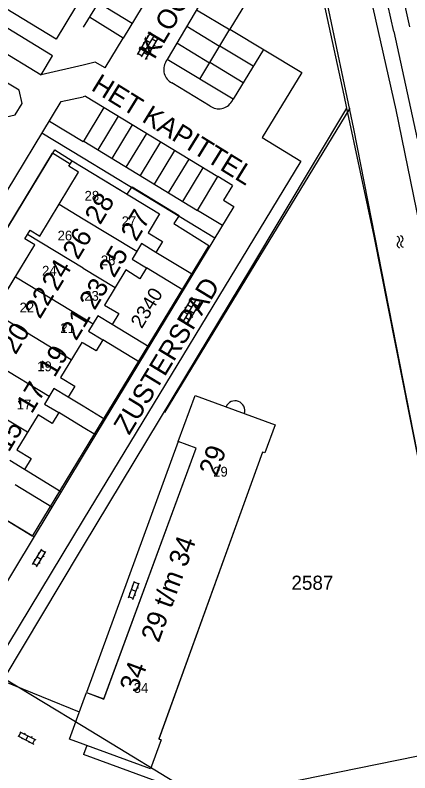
# Model space of a CAD drawing. Extents: x 148816 to 151297, y 399515 to 402500.
# Drawn here: x 150991.3 to 151041.7, y 400049.8 to 400146.4 of the extents above; entities that cross this region are included whole.
import ezdxf

# ---------------------------------------------------------------- set-up
doc = ezdxf.new("R2010")
doc.units = 0
for name, color, linetype in [('B01 Hoofdgebouw  [T] Norm', 7, 'Continuous'), ('B01 hoofgebouw', 7, 'Continuous'), ('B07 Tussenmuur  [D] Norm', 7, 'Continuous'), ('G01 perceelsgrens', 7, 'Continuous'), ('S02 Open verharding  Norm', 7, 'Continuous'), ('S05 Water  Norm', 7, 'Continuous'), ('T04 Haag heg  [D] Gem', 7, 'Continuous'), ('T09 Insteek water  [T] Norm', 7, 'Continuous'), ('V00 Kant verharding algemeen  [T] Norm', 7, 'Continuous'), ('V00 Kant verharding algemeen secundair  [T] Gem', 7, 'Continuous'), ('Z01 perceelnummer', 7, 'Continuous'), ('Z02 huisnummer', 7, 'Continuous'), ('Z02 Huisnummer  [Tekst] Norm', 7, 'Continuous'), ('Z06 straatnaam', 7, 'Continuous')]:
    doc.layers.add(name, color=color, linetype=linetype)

msp = doc.modelspace()

# ---------------------------------------------------------------- linework, layer by layer
at = {"layer": 'B01 Hoofdgebouw  [T] Norm'}
for p, q in [((150998.18, 400127.15), (150998.6, 400127.84)), ((150999.42, 400126.39), (150998.18, 400127.15)), ((150998.6, 400127.84), (151000, 400126.99)), ((151000, 400126.99), (151009.76, 400121.07)), ((150994.48, 400118.24), (150999.42, 400126.39)), ((151009.76, 400121.07), (151008.3, 400118.65)), ((150992.57, 400117.9), (150993.24, 400118.99)), ((150993.24, 400118.99), (150994.48, 400118.24)), ((151008.3, 400118.65), (151010.14, 400117.55)), ((150993.81, 400117.14), (150992.57, 400117.9)), ((151010.14, 400117.55), (151009.28, 400116.16)), ((150988.87, 400108.99), (150993.81, 400117.14)), ((151007.46, 400117.29), (151006.27, 400115.3)), ((151009.28, 400116.16), (151007.46, 400117.29)), ((151006.27, 400115.3), (151008.1, 400114.19)), ((151005.43, 400113.92), (151002.71, 400109.43)), ((151007.25, 400112.81), (151005.43, 400113.92)), ((151008.1, 400114.19), (151007.25, 400112.81)), ((151002.71, 400109.43), (151004.56, 400108.35)), ((151001.88, 400108.08), (151000.69, 400106.11)), ((151003.7, 400106.96), (151001.88, 400108.08)), ((151004.56, 400108.35), (151003.7, 400106.96)), ((151000.69, 400106.11), (151002.52, 400104.99)), ((151002.52, 400104.99), (151001.65, 400103.59)), ((150999.83, 400104.68), (150997.11, 400100.21)), ((151000, 400104.58), (150999.83, 400104.68)), ((151001.65, 400103.59), (151000, 400104.58)), ((150997.11, 400100.21), (150998.94, 400099.09)), ((150998.94, 400099.09), (150998.09, 400097.7)), ((150996.26, 400098.81), (150995.05, 400096.82)), ((150998.09, 400097.7), (150996.26, 400098.81)), ((151012.13, 400092.04), (151014.29, 400097.91)), ((151014.29, 400097.91), (151024.52, 400094.15)), ((150995.05, 400096.82), (150996.89, 400095.72)), ((150994.24, 400095.46), (150991.51, 400090.96)), ((150996.06, 400094.34), (150994.24, 400095.46)), ((150996.89, 400095.72), (150996.06, 400094.34)), ((151024.52, 400094.15), (151023.205, 400090.575)), ((151014.42, 400091.2), (151012.13, 400092.04)), ((150991.51, 400090.96), (150993.34, 400089.85)), ((151002.645, 400059.19), (151014.42, 400091.2)), ((151022.905, 400090.685), (151009.645, 400054.085)), ((151023.205, 400090.575), (151022.905, 400090.685)), ((150992.49, 400088.45), (150990.62, 400089.6)), ((150993.34, 400089.85), (150992.49, 400088.45)), ((151000, 400058.855), (151000.425, 400060.005)), ((151000.425, 400060.005), (151002.645, 400059.19)), ((150998.25, 400054.07), (151000, 400058.855)), ((151000, 400053.445), (150998.25, 400054.07)), ((151009.96, 400053.97), (151008.6, 400050.28)), ((151009.645, 400054.085), (151009.96, 400053.97)), ((151008.6, 400050.28), (151000, 400053.445))]:
    msp.add_line(p, q, dxfattribs=at)
msp.add_arc((151019.391, 400095.992), 1.24, 341.65414, 157.93724, dxfattribs=at)
at = {"layer": 'B01 hoofgebouw'}
for points in [[(150988.87, 400108.99), (150993.81, 400117.14), (150992.57, 400117.9), (150993.24, 400118.99), (150994.48, 400118.24), (150999.42, 400126.39), (150998.18, 400127.15), (150998.6, 400127.84), (151000, 400126.991)], [(151000, 400126.991), (151009.761, 400121.07), (151008.301, 400118.65), (151010.141, 400117.55), (151009.281, 400116.16), (151007.461, 400117.29), (151006.271, 400115.3), (151008.101, 400114.19), (151007.251, 400112.81), (151005.431, 400113.92), (151002.711, 400109.43)], [(151002.711, 400109.43), (151004.561, 400108.35), (151003.701, 400106.96), (151001.881, 400108.08), (151000.691, 400106.11), (151002.521, 400104.99), (151001.651, 400103.59), (151000, 400104.578)], [(150999.83, 400104.68), (150997.11, 400100.21), (150998.94, 400099.09), (150998.09, 400097.7), (150996.26, 400098.81), (150995.05, 400096.82), (150996.89, 400095.72), (150996.06, 400094.34), (150994.24, 400095.46), (150991.51, 400090.96), (150993.34, 400089.85), (150992.49, 400088.45), (150990.62, 400089.6)], [(151000, 400104.578), (150999.83, 400104.68)], [(151000.423, 400060.005), (151002.646, 400059.188), (151014.42, 400091.199), (151012.131, 400092.041), (151014.291, 400097.912), (151024.52, 400094.149), (151023.206, 400090.575), (151022.903, 400090.687), (151009.646, 400054.087), (151009.959, 400053.972), (151008.602, 400050.282), (151000, 400053.43)], [(151000, 400058.85), (151000.423, 400060.005)], [(151000, 400053.43), (150998.25, 400054.071), (151000, 400058.85)]]:
    msp.add_lwpolyline(points, dxfattribs=at)
at = {"layer": 'B07 Tussenmuur  [D] Norm'}
for p, q in [((150996.95, 400122.315), (151000, 400120.466)), ((150996.95, 400122.315), (151000, 400120.466)), ((151000, 400120.466), (151006.869, 400116.302)), ((151000, 400120.466), (151006.869, 400116.302)), ((151000, 400114.141), (150992.899, 400118.443)), ((151000, 400114.141), (150992.899, 400118.443)), ((151000, 400114.142), (151004.071, 400111.676)), ((151000, 400114.142), (151004.071, 400111.676)), ((150991.34, 400113.065), (151000, 400107.816)), ((150991.34, 400113.065), (151000, 400107.816)), ((150998.47, 400102.445), (150987.318, 400109.231)), ((150998.47, 400102.445), (150987.318, 400109.231)), ((151000, 400107.817), (151001.26, 400107.054)), ((151000, 400107.817), (151001.26, 400107.054)), ((150985.735, 400103.84), (150995.664, 400097.826)), ((150985.735, 400103.84), (150995.664, 400097.826)), ((150992.875, 400093.21), (150981.707, 400099.985)), ((150992.875, 400093.21), (150981.707, 400099.985))]:
    msp.add_line(p, q, dxfattribs=at)
at = {"layer": 'G01 perceelsgrens'}
for points in [[(151000, 400255.605), (151003.817, 400244.494), (151010.049, 400225.351), (151016.819, 400203.187), (151021.596, 400186.322), (151026.372, 400166.857), (151029.236, 400154.849), (151033.271, 400136.24), (151033.63, 400134.552)], [(151000, 400149.095), (150996.54, 400143.37), (150989.021, 400147.923)], [(151033.63, 400134.552), (151021.357, 400114.118), (151014.563, 400102.845), (151000, 400078.71)], [(151033.63, 400134.552), (151037.104, 400118.24), (151041.672, 400095.289), (151047.283, 400067.247), (151050.099, 400053.365)], [(151000, 400090.662), (150993.5, 400079.961), (150982.47, 400086.67), (150981.9, 400085.83), (150980.89, 400085.51), (150975.72, 400088.67), (150975.46, 400089.7), (150975.928, 400090.453), (150973.703, 400091.886), (150996.385, 400129.233), (150998.6, 400127.84), (151000, 400126.991)], [(151000, 400126.991), (151005.633, 400123.574), (151006.255, 400124.507), (151012.246, 400120.891), (151011.564, 400119.852), (151016.038, 400117.064)], [(151016.038, 400117.064), (151000, 400090.662)], [(151000, 400078.71), (150999.633, 400078.102), (150989.879, 400061.82)], [(151000, 400055.665), (150989.879, 400061.82)], [(151050.099, 400053.365), (151015.363, 400046.321), (151000, 400055.665)]]:
    msp.add_lwpolyline(points, dxfattribs=at)
at = {"layer": 'S02 Open verharding  Norm'}
for p, q in [((151006.943, 400141.403), (151008.623, 400144.244)), ((151007.459, 400141.098), (151009.139, 400143.938)), ((151007.975, 400140.792), (151009.655, 400143.633)), ((151008.292, 400143.684), (151008.163, 400143.761)), ((151008.546, 400144.115), (151009.063, 400143.809)), ((151009.579, 400143.504), (151009.708, 400143.427)), ((151007.783, 400142.823), (151007.653, 400142.9)), ((151008.037, 400143.254), (151008.554, 400142.948)), ((151008.299, 400142.518), (151008.815, 400142.213)), ((151009.325, 400143.073), (151008.808, 400143.379)), ((151009.07, 400142.643), (151009.199, 400142.567)), ((151007.019, 400141.532), (151007.535, 400141.227)), ((151007.273, 400141.963), (151007.144, 400142.039)), ((151007.528, 400142.393), (151008.044, 400142.088)), ((151007.79, 400141.657), (151008.306, 400141.352)), ((151008.561, 400141.782), (151008.69, 400141.706)), ((151008.052, 400140.921), (151008.181, 400140.845)), ((151012.244, 400107.629), (151013.949, 400110.455)), ((151012.758, 400107.319), (151014.462, 400110.145)), ((151013.271, 400107.009), (151014.976, 400109.835)), ((151013.613, 400109.898), (151013.484, 400109.976)), ((151013.871, 400110.326), (151014.385, 400110.016)), ((151014.64, 400109.278), (151014.127, 400109.588)), ((151014.899, 400109.706), (151015.027, 400109.629)), ((151013.096, 400109.042), (151012.968, 400109.119)), ((151013.355, 400109.47), (151013.868, 400109.16)), ((151013.61, 400108.732), (151014.124, 400108.422)), ((151014.382, 400108.85), (151014.51, 400108.773)), ((151012.321, 400107.758), (151012.835, 400107.448)), ((151012.58, 400108.186), (151012.451, 400108.263)), ((151012.838, 400108.614), (151013.352, 400108.304)), ((151013.093, 400107.876), (151013.607, 400107.566)), ((151013.865, 400107.994), (151013.994, 400107.916)), ((151013.349, 400107.138), (151013.477, 400107.06)), ((150993.545, 400076.336), (150994.714, 400078.317)), ((150994.062, 400076.031), (150995.231, 400078.012)), ((150994.255, 400077.833), (150994.384, 400077.757)), ((150995.155, 400077.883), (150994.638, 400078.188)), ((150993.746, 400076.972), (150993.875, 400076.896)), ((150994.13, 400077.327), (150994.646, 400077.021)), ((150994.901, 400077.452), (150995.03, 400077.376)), ((150994.138, 400076.16), (150993.621, 400076.465)), ((150994.392, 400076.591), (150994.521, 400076.515)), ((151005.769, 400072.074), (151006.566, 400074.232)), ((151006.332, 400071.866), (151007.129, 400074.024)), ((151007.077, 400073.883), (151006.514, 400074.091)), ((151006.168, 400073.153), (151006.73, 400072.945)), ((151006.2, 400073.674), (151006.341, 400073.622)), ((151006.904, 400073.414), (151007.044, 400073.362)), ((151006.384, 400072.007), (151005.821, 400072.215)), ((151005.854, 400072.736), (151005.994, 400072.684)), ((151006.557, 400072.476), (151006.698, 400072.424)), ((150991.784, 400054.405), (150992.055, 400054.941)), ((150991.921, 400055.009), (150993.974, 400053.971)), ((150992.569, 400054.849), (150992.501, 400054.715)), ((150992.947, 400054.49), (150992.677, 400053.954)), ((150991.65, 400054.473), (150993.703, 400053.435)), ((150992.23, 400054.18), (150992.163, 400054.046)), ((150993.123, 400053.729), (150993.055, 400053.595)), ((150993.461, 400054.398), (150993.394, 400054.264)), ((150993.569, 400053.503), (150993.84, 400054.039))]:
    msp.add_line(p, q, dxfattribs=at)
at = {"layer": 'S05 Water  Norm'}
for centre, start, end in [((151040.413, 400117.884), 309.62764, 73.48267), ((151040.515, 400117.14), 129.62764, 253.48267), ((151039.972, 400117.794), 309.62764, 73.48267), ((151040.956, 400117.23), 129.62764, 253.48267)]:
    msp.add_arc(centre, 0.425, start, end, dxfattribs=at)
at = {"layer": 'T04 Haag heg  [D] Gem'}
msp.add_line((151034.045, 400134.569), (151010.378, 400095.723), dxfattribs=at)
at = {"layer": 'T09 Insteek water  [T] Norm'}
for p, q in [((151034.52, 400158.29), (151039.94, 400134.34)), ((151034.56, 400131.94), (151029.35, 400156.5)), ((151039.94, 400134.34), (151067.195, 400000)), ((151060.415, 400000), (151034.56, 400131.94))]:
    msp.add_line(p, q, dxfattribs=at)
at = {"layer": 'V00 Kant verharding algemeen  [T] Norm'}
for p, q in [((150996.54, 400143.37), (150962.04, 400164.27)), ((150996.1, 400141.24), (150959.83, 400163.24)), ((151010.13, 400161.58), (151000, 400144.879)), ((151023.8, 400153.07), (151018.73, 400144.64)), ((150978.09, 400148.83), (150994.65, 400138.81)), ((150999.142, 400147.656), (150996.54, 400143.37)), ((151005.104, 400143.505), (151000.794, 400146.188)), ((151018.73, 400144.64), (151027.9, 400139.1)), ((151002.79, 400139.69), (151005.104, 400143.505)), ((151039.66, 400144.36), (151042.64, 400130.66)), ((150994.65, 400138.81), (150996.1, 400141.24)), ((151010.56, 400140.48), (151010.727, 400140.762)), ((151019.13, 400135.7), (151010.73, 400140.76)), ((151000, 400140.06), (150994.65, 400138.81)), ((151001.54, 400140.42), (151000, 400140.06)), ((151002.79, 400139.69), (151001.54, 400140.42)), ((151027.9, 400139.1), (151022.85, 400130.81)), ((150991.81, 400136.86), (150990.34, 400137.74)), ((151016.2, 400134.84), (151011.31, 400137.78)), ((150992.2, 400135.18), (150991.81, 400136.86)), ((150997.2, 400135.4), (151000, 400136.025)), ((151000.29, 400136.09), (151000, 400136.025)), ((151000.29, 400136.09), (151002.7, 400134.628)), ((151018.96, 400135.41), (151019.135, 400135.697)), ((150988.2, 400120.6), (150997.2, 400135.4)), ((150991.33, 400133.71), (150992.2, 400135.18)), ((151000.06, 400130.28), (151002.7, 400134.628)), ((150989.65, 400133.31), (150991.33, 400133.71)), ((150995.69, 400132.89), (151000, 400130.315)), ((151000, 400128.19), (150994.74, 400131.39)), ((151000.094, 400130.336), (151014.61, 400121.52)), ((151022.85, 400130.81), (151027.79, 400127.82)), ((150998.345, 400127.42), (150996.073, 400128.803)), ((151016.8, 400117.97), (151000, 400128.19)), ((151027.79, 400127.82), (151000, 400082.05)), ((151014.61, 400121.52), (151017.2, 400125.84)), ((151019.05, 400124.71), (151017.197, 400125.834)), ((151019.05, 400124.71), (151017.9, 400122.82)), ((151017.9, 400122.82), (151019.23, 400122.02)), ((151019.23, 400122.02), (151000, 400090.29)), ((151017.77, 400119.58), (151014.61, 400121.52)), ((151013.96, 400113.324), (151009.28, 400116.16)), ((151012.77, 400111.36), (151008.1, 400114.19)), ((151008.383, 400104.122), (151003.7, 400106.96)), ((151007.193, 400102.158), (151002.52, 400104.99)), ((151000, 400096.543), (150998.09, 400097.7)), ((151002.772, 400094.863), (151000, 400096.543)), ((151000, 400093.836), (150996.89, 400095.72)), ((151001.572, 400092.883), (151000, 400093.836)), ((151012.13, 400092.04), (151000.425, 400060.005)), ((151000, 400090.29), (150948.44, 400005.21)), ((150997.167, 400085.616), (150992.49, 400088.45)), ((150995.979, 400083.655), (150991.3, 400086.49)), ((150993.684, 400079.868), (150987.18, 400083.81)), ((151000, 400082.05), (150952.41, 400003.67)), ((150999.514, 400057.526), (150989.934, 400061.434)), ((151000.481, 400053.268), (151000.055, 400052.11)), ((151035.848, 400039.018), (151000.055, 400052.11))]:
    msp.add_line(p, q, dxfattribs=at)
for centre, radius, start, end in [((150116.785, 399944.518), 944.264, 12.218333, 15.594353), ((150107.745, 399943.19), 955.511, 12.190586, 15.179189), ((151012.217, 400139.486), 1.932, 149.04504, 242.00318), ((151017.311, 400136.426), 1.937, 234.99181, 328.34573)]:
    msp.add_arc(centre, radius, start, end, dxfattribs=at)
at = {"layer": 'V00 Kant verharding algemeen secundair  [T] Gem'}
for p, q in [((151014.44, 400158.897), (151005.104, 400143.505)), ((151019.53, 400155.65), (151010.73, 400140.76)), ((151001.932, 400148.064), (151006.277, 400145.426)), ((151014.478, 400147.102), (151018.773, 400144.564)), ((151017.403, 400142.437), (151013.222, 400144.975)), ((151014.885, 400138.257), (151018.73, 400144.64)), ((151016.129, 400140.322), (151011.965, 400142.849)), ((151017.463, 400142.537), (151021.724, 400139.951)), ((151023.01, 400142.06), (151019.13, 400135.7)), ((151016.189, 400140.422), (151020.437, 400137.843)), ((151002.7, 400134.628), (151017.197, 400125.834)), ((151001.897, 400129.241), (151004.503, 400133.533)), ((151003.701, 400128.145), (151006.307, 400132.438)), ((151005.505, 400127.05), (151008.111, 400131.343)), ((151007.308, 400125.955), (151009.914, 400130.248)), ((151009.112, 400124.859), (151011.718, 400129.153)), ((150973.71, 400092.004), (150996.073, 400128.803)), ((151010.915, 400123.764), (151013.522, 400128.058)), ((151012.718, 400122.669), (151015.325, 400126.963))]:
    msp.add_line(p, q, dxfattribs=at)

# ---------------------------------------------------------------- texts
at = {"layer": 'Z01 perceelnummer'}
msp.add_text('2340', height=1.8, rotation=58.94732, dxfattribs=at).set_placement((151007.485, 400106.345))
msp.add_text('2587', height=1.8, dxfattribs=at).set_placement((151026.592, 400073.122))
at = {"layer": 'Z02 huisnummer'}
for s, rotation, p in [('28', 58.91827, (151002.172, 400119.579)), ('27', 58.91827, (151006.772, 400117.434)), ('26', 58.91827, (150999.337, 400115.108)), ('25', 58.91827, (151003.943, 400112.802)), ('24', 58.91827, (150996.691, 400111.086)), ('23', 58.91827, (151001.468, 400108.684)), ('22', 58.91827, (150994.481, 400107.569)), ('21', 58.91827, (150999.113, 400104.791)), ('20', 58.91827, (150991.377, 400103.006)), ('19', 58.91827, (150996.341, 400100.105)), ('17', 58.91827, (150993.424, 400095.472)), ('15', 58.91827, (150990.507, 400090.582)), ('29', 69.82606, (151017.045, 400087.471)), ('29 t/m 34', 69.87983, (151009.647, 400066.287)), ('34', 69.82606, (151006.9, 400059.879))]:
    msp.add_text(s, height=2.5, rotation=rotation, dxfattribs=at).set_placement(p)
at = {"layer": 'Z02 Huisnummer  [Tekst] Norm'}
for s, p in [('28', (151000.176, 400122.757)), ('27', (151004.911, 400119.513)), ('26', (150996.733, 400117.686)), ('25', (151002.252, 400114.517)), ('24', (150994.753, 400113.197)), ('23', (151000.135, 400109.992)), ('22', (150991.881, 400108.507)), ('21', (150997.08, 400105.865)), ('19', (150994.132, 400101.005)), ('17', (150991.529, 400096.137)), ('29', (151016.6, 400087.565)), ('34', (151006.45, 400059.975))]:
    msp.add_text(s, height=1.25, dxfattribs=at).set_placement(p)
at = {"layer": 'Z06 straatnaam'}
for s, rotation, p in [('KLOOSTERWEIDE', 59.38039, (151009.09, 400140.678)), ('HET KAPITTEL', 328.27994, (151000.89, 400136.936)), ('ZUSTERSPAD', 58.74151, (151005.873, 400092.758))]:
    msp.add_text(s, height=2.5, rotation=rotation, dxfattribs=at).set_placement(p)

doc.saveas('drawing.dxf')
